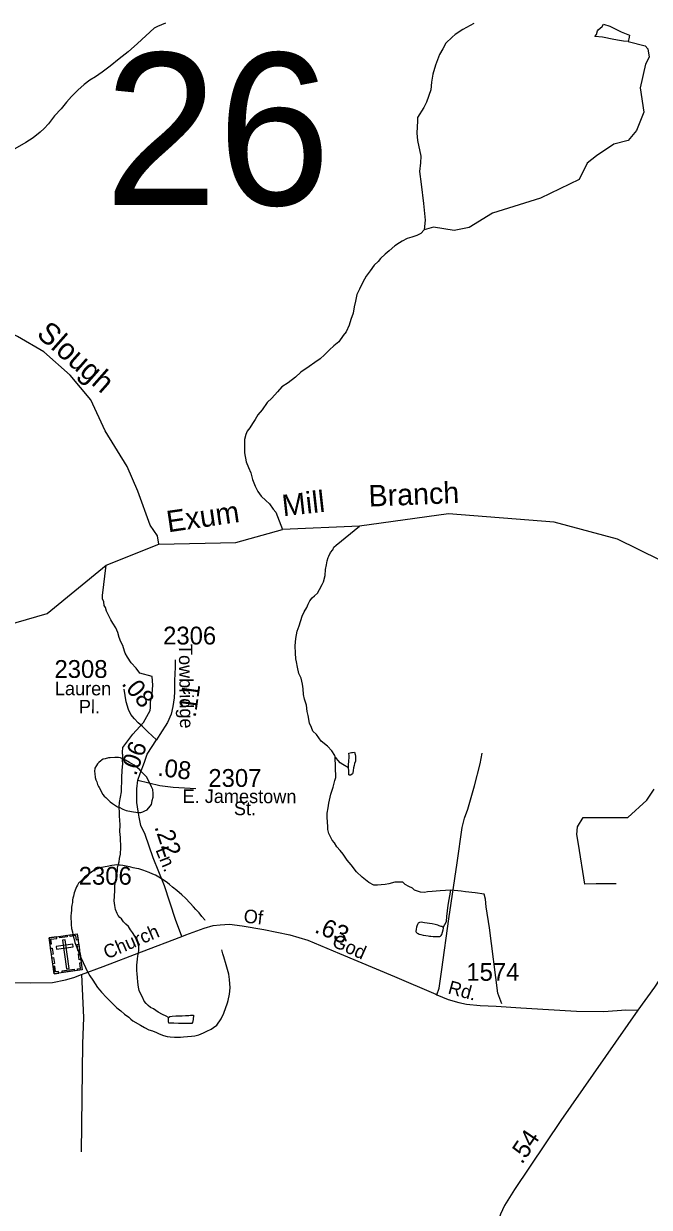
# Model space of a CAD drawing. Extents: x 2206922 to 2357709, y 510027 to 673830.
# Drawn here: x 2326635 to 2331021, y 624051 to 632352 of the extents above; entities that cross this region are included whole.
import ezdxf

# ---------------------------------------------------------------- set-up
doc = ezdxf.new("R2010")
doc.units = 0
for name, color, linetype in [('Exist Cultural Cemetery CELL', 7, 'Continuous'), ('Exist Hydrographic Creek Single Shore', 7, 'Continuous'), ('Exist Hydrographic Creek Single Shore Label', 7, 'Continuous'), ('Exist Hydrographic Misc Water Feature', 7, 'Continuous'), ('Exist Road Non-System Type 51', 7, 'Continuous'), ('Exist Road Secondary Mileage Hundredths English Label', 7, 'Continuous'), ('Exist Road Secondary Structure Standard Bridge Number Label', 7, 'Continuous'), ('Exist Road Secondary Type 51 Attributed', 7, 'Continuous'), ('Exist Road Secondary Type 51 Label', 7, 'Continuous'), ('Exist Road Secondary Type 51 Number Label', 7, 'Continuous')]:
    doc.layers.add(name, color=color, linetype=linetype)

msp = doc.modelspace()

# ---------------------------------------------------------------- linework, layer by layer
at = {"layer": 'Exist Cultural Cemetery CELL'}
for points in [[(2326813.7, 625940.8), (2327010.8, 625968.8), (2327046.5, 625716.7), (2326849.4, 625688.7)], [(2326819.8, 625898), (2326831, 625899.5), (2326826.5, 625931.4), (2326866.7, 625937.1), (2326865.1, 625948.1), (2326813.7, 625940.8)], [(2326887.1, 625951.2), (2326938.4, 625958.5), (2326940, 625947.2), (2326888.6, 625939.9)], [(2326925.8, 625927.1), (2326907.3, 625924.5), (2326935.7, 625723.7), (2326954.2, 625726.3)], [(2327017, 625925.8), (2327005.7, 625924.2), (2327001.2, 625956.1), (2326961.1, 625950.4), (2326959.5, 625961.4), (2327010.9, 625968.7)], [(2326830.2, 625824.5), (2326824.1, 625867.4), (2326835.4, 625869), (2326841.4, 625826.1)], [(2326863.7, 625879.2), (2326866.3, 625860.7), (2326982.9, 625877.2), (2326980.2, 625895.7)], [(2327015.9, 625851.9), (2327009.9, 625894.8), (2327021.1, 625896.4), (2327027.2, 625853.5)], [(2327025.2, 625786.6), (2327019.1, 625829.5), (2327030.4, 625831.1), (2327036.4, 625788.2)], [(2326839.6, 625758), (2326833.5, 625800.9), (2326844.8, 625802.5), (2326850.9, 625759.6)], [(2327013.7, 625712), (2327012.1, 625723.4), (2327033.9, 625726.5), (2327028.2, 625766.5), (2327039.3, 625768), (2327046.5, 625716.7)], [(2326882.2, 625693.4), (2326880.6, 625704.8), (2326858.8, 625701.7), (2326853.1, 625741.7), (2326842.1, 625740.2), (2326849.4, 625688.8)], [(2326904.7, 625708.2), (2326988.7, 625720.1), (2326990.3, 625708.8), (2326906.3, 625696.9)]]:
    msp.add_lwpolyline(points, close=True, dxfattribs=at)
at = {"layer": 'Exist Hydrographic Creek Single Shore'}
for points in [[(2327582.3, 628701.6), (2327573.3, 628760.3), (2327522.2, 628833.7), (2327436.3, 629073.1), (2327360.2, 629247.2), (2327207.2, 629497), (2327105.3, 629712.7), (2326961.2, 629887.4), (2326776.2, 630050.6), (2326592.3, 630158), (2326332.3, 630288.6), (2325864.2, 630473), (2325336.1, 630743.8), (2325052.1, 630840.5), (2324545, 631118.2), (2324429, 631185.7), (2323487.2, 631538.5), (2323186.2, 631628), (2322944.2, 631683.9), (2322517.1, 631902.9), (2321738.1, 632320.9), (2321258.1, 632731.4)], [(2333961.3, 627650.7), (2333813.1, 627642.2), (2333397.9, 627726.5), (2332407, 628115.8), (2331888.8, 628277.4), (2331249.2, 628515.4), (2330797.3, 628736.6), (2330354.4, 628856.5), (2329612.3, 628915.1), (2328989.7, 628828.8), (2328450.4, 628804.1)], [(2327582.3, 628701.6), (2328122.6, 628712.4), (2328450.4, 628804.1)], [(2323655.1, 627502.3), (2324555.6, 627648.7), (2325234.4, 627771.9), (2325772, 627912.7), (2326306.2, 628072.4), (2326800.7, 628215.1), (2327213.1, 628553.7), (2327582.3, 628701.6)]]:
    msp.add_lwpolyline(points, dxfattribs=at)
at = {"layer": 'Exist Hydrographic Misc Water Feature'}
for points in [[(2327630.1, 632355), (2327600.5, 632342.8), (2327572.4, 632332.5), (2327550.9, 632320.3), (2327491.2, 632265.6), (2327434, 632213), (2327368.4, 632154.3), (2327305.3, 632105.8), (2327241.5, 632053), (2327186.3, 632012.6), (2327138.6, 631978), (2327098.8, 631955.6), (2327059.2, 631925.1), (2327015.5, 631884.6), (2326970, 631840.4), (2326934.5, 631801.9), (2326898.8, 631755.7), (2326851.5, 631705.3), (2326808.4, 631648.5), (2326778.5, 631616.5), (2326751, 631590.2), (2326701.2, 631551.5), (2326649.5, 631519.1), (2326574, 631474.1)], [(2329790.4, 632352.6), (2329713.4, 632311.3), (2329661.1, 632275.5), (2329639, 632256.2), (2329595, 632214.9), (2329573, 632176.4), (2329551, 632135), (2329523.4, 632060.7), (2329504.2, 631997.3), (2329493.2, 631942.3), (2329490.4, 631887.2), (2329460.1, 631801.8), (2329440.9, 631763.3), (2329396.8, 631694.4), (2329396.8, 631669.6), (2329391.3, 631584.2), (2329396.8, 631531.9), (2329418.8, 631421.8), (2329416.1, 631374.9), (2329410.6, 631314.3), (2329421.6, 631226.2), (2329438.1, 631091.3), (2329449.1, 630972.8), (2329443.6, 630906.8)], [(2330662.3, 632309.2), (2330691, 632332.9), (2330699.6, 632349.3), (2330743.7, 632333.8), (2330753.7, 632329.9), (2330824.9, 632294.6), (2330882.3, 632270.6), (2330877.5, 632246.7), (2330872.7, 632227.6), (2330839.3, 632230), (2330813, 632234.8), (2330772.3, 632241.9), (2330693.4, 632256.3), (2330638.4, 632261.1), (2330650.6, 632276.9), (2330658.4, 632300.8), (2330662.3, 632309.2)], [(2330872.7, 632227.6), (2330992.3, 632196.5), (2331011.4, 632174.9), (2331021, 632117.5), (2330994.9, 632068.8), (2330956.7, 631902.8), (2330982.2, 631730.5), (2330931.1, 631602.8), (2330873.7, 631532.6), (2330771.7, 631507.1), (2330650.5, 631424.1), (2330586.7, 631373), (2330529.3, 631258.2), (2330258.4, 631127.1), (2329922.6, 631022.4), (2329757.4, 630923.3), (2329652.8, 630901.2), (2329509, 630924.1), (2329443.6, 630906.8)], [(2329443.6, 630906.8), (2329419.3, 630881.3), (2329391.1, 630866.9), (2329357.4, 630854.5), (2329323.4, 630846.2), (2329289.8, 630825.7), (2329269.9, 630815.8), (2329236.4, 630793.2), (2329198.3, 630758.8), (2329168.8, 630734.5), (2329137, 630704.3), (2329119.6, 630683.9), (2329091.5, 630657.7), (2329064.2, 630619.6), (2329036.7, 630581.1), (2329013.1, 630538.9), (2328989.8, 630490.5), (2328971.9, 630452.6), (2328962.5, 630406.6), (2328952.9, 630366.2), (2328945.5, 630322.4), (2328928, 630276.3), (2328916.6, 630237.9), (2328895, 630191.6), (2328875.3, 630165.8), (2328843.8, 630121.5), (2328810.1, 630092.9), (2328780.2, 630064.6), (2328744.7, 630030.2), (2328712.9, 630002.1), (2328677.1, 629975.8), (2328637.5, 629947.3), (2328578, 629908.5), (2328540.5, 629872.3), (2328489, 629833.8), (2328445.1, 629805.1), (2328415.8, 629769), (2328374.2, 629726.6), (2328342.6, 629694), (2328306.9, 629643.8), (2328275.8, 629609.6), (2328257.7, 629575.4), (2328240.3, 629547.2), (2328220.4, 629517), (2328202.8, 629494.9), (2328192.7, 629470.8), (2328183.7, 629436.5), (2328183.9, 629396.7), (2328182.5, 629342.6), (2328194.8, 629278.7), (2328211.6, 629238.9), (2328227.8, 629201.1), (2328240.5, 629155.4), (2328257.3, 629107.5), (2328277.2, 629071.6), (2328299.8, 629038.2), (2328333.8, 629008.3), (2328358.4, 628984.8), (2328384.5, 628947.2), (2328402.9, 628925), (2328450.4, 628804.1)], [(2328818.8, 627210.6), (2328817.1, 627220.5), (2328796.4, 627252.5), (2328764.4, 627284.1), (2328721.8, 627319.3), (2328687.5, 627367), (2328663.5, 627390.9), (2328653.1, 627416.8), (2328638.3, 627446.6), (2328629.9, 627500.6), (2328621.7, 627528.2), (2328617.2, 627572.3), (2328605.1, 627613.8), (2328596.7, 627647.9), (2328594, 627686.1), (2328589.9, 627719.9), (2328579.5, 627761.6), (2328565.1, 627795.5), (2328554.4, 627839.2), (2328548.3, 627875.4), (2328543.8, 627897.2), (2328541.5, 627937.2), (2328538.6, 627989.2), (2328542.3, 628039), (2328551.8, 628091), (2328567.6, 628129.2), (2328586.6, 628195.7), (2328602.2, 628227.9), (2328620.1, 628258), (2328629.5, 628280.1), (2328641.2, 628304.3), (2328657.4, 628324.2), (2328673, 628338.5), (2328694.5, 628358.7), (2328710.3, 628384.7), (2328727.9, 628419), (2328738.2, 628436.9), (2328749.6, 628483), (2328751.1, 628525), (2328758.5, 628557.1), (2328762.4, 628585.4), (2328769.9, 628607.4), (2328774, 628617.3), (2328785.7, 628643.5), (2328801.5, 628661.8), (2328809.5, 628681.7), (2328825.1, 628693.9), (2328989.7, 628828.8)], [(2327328.5, 627232.1), (2327327.2, 627243.6), (2327330.9, 627275.1), (2327399.5, 627369), (2327475.8, 627450.8), (2327522, 627535.6), (2327524.3, 627557.1), (2327524.9, 627592.6), (2327535.8, 627652.6), (2327541.2, 627712.6), (2327535.8, 627772.6), (2327449.4, 627797.5), (2327423.2, 627831), (2327388.5, 627868.7), (2327362.1, 627908.3), (2327347.9, 627936.4), (2327341.8, 627950.3), (2327329.3, 627990.3), (2327315.3, 628015.9), (2327304.9, 628047.9), (2327296.4, 628081.7), (2327282.1, 628115.4), (2327259.7, 628147.2), (2327247.2, 628171), (2327237, 628189.2), (2327225.3, 628212.8), (2327215, 628230.6), (2327208.3, 628256.7), (2327200.3, 628272.5), (2327196.4, 628296.7), (2327188, 628318.6), (2327187.8, 628342.5), (2327213.1, 628553.7)], [(2328913.1, 627159.9), (2328915.2, 627172.1), (2328914.6, 627184), (2328916.6, 627203.9), (2328916.4, 627218.1), (2328914.4, 627235.9), (2328934.3, 627240.2), (2328940.6, 627240.1), (2328954.2, 627242.5), (2328958.3, 627226.5), (2328960.5, 627214.4), (2328960.5, 627206.7), (2328960.9, 627194.4), (2328960.9, 627180.7), (2328955.2, 627162.4), (2328951.3, 627148.4), (2328947.4, 627132.4), (2328945.5, 627114.4), (2328943.7, 627098.4), (2328939.8, 627090.1), (2328931.6, 627084.1), (2328925.7, 627082.1), (2328919.9, 627082.2), (2328915.8, 627084), (2328913.8, 627104.2), (2328913.8, 627111.9), (2328913.6, 627133.8), (2328913.4, 627146), (2328912.9, 627153.8), (2328913.1, 627159.9)], [(2327314.3, 627202.2), (2327300.1, 627204.3), (2327274.1, 627205.8), (2327242.3, 627203.7), (2327229.8, 627203.5), (2327205.8, 627197), (2327192.1, 627193), (2327182, 627186.8), (2327176.3, 627182.8), (2327162.3, 627170.7), (2327152.7, 627160.8), (2327144.7, 627148.6), (2327134.9, 627130.6), (2327131, 627106.5), (2327133.2, 627092.3), (2327137.5, 627064.5), (2327141.6, 627048.5), (2327147.8, 627034.6), (2327153.7, 627016.7), (2327160.3, 627002.7), (2327164.2, 626994.8), (2327190.6, 626947.1), (2327200.5, 626935.4), (2327210.7, 626925.3), (2327241.1, 626895.6), (2327257.5, 626881.8), (2327293.4, 626860.2), (2327303.8, 626856.6)], [(2327303.8, 626856.6), (2327307.5, 626890.5), (2327321.3, 626964.4), (2327323.7, 627062.4), (2327326.1, 627117.3), (2327330.9, 627160.4), (2327328.5, 627184.3), (2327330.9, 627224.9), (2327328.5, 627232.1)], [(2327303.8, 626856.6), (2327330.1, 626842.5), (2327353.9, 626834.9), (2327366, 626831), (2327405.9, 626823.4), (2327421.7, 626821.8), (2327440.2, 626819.9), (2327456, 626819.9), (2327470.3, 626824.2), (2327484.1, 626830.3), (2327499.9, 626838.5), (2327521.6, 626864.8), (2327531.2, 626876.7), (2327533.3, 626886.9), (2327537, 626903), (2327542.5, 626926.9), (2327542.7, 626952.8), (2327540, 626980.8), (2327532, 626998.7), (2327513.4, 627040.4), (2327495.3, 627070.3), (2327474.8, 627092), (2327460.9, 627105.9), (2327449, 627117.8), (2327410.2, 627151.2), (2327378.3, 627171), (2327350, 627186.7), (2327333.8, 627194.8), (2327314.3, 627202.2)], [(2329628.9, 626274.1), (2329554.2, 626269.8), (2329498.7, 626265.5), (2329466.7, 626263.4), (2329445.3, 626258.6), (2329417, 626260.4), (2329396.7, 626268.4), (2329374.6, 626276.1), (2329360.8, 626287.9), (2329334.6, 626301.6), (2329310.6, 626315.4), (2329292.3, 626331.1), (2329266.5, 626331), (2329236.2, 626330.6), (2329194.5, 626320.2), (2329170.5, 626315.8), (2329142.4, 626311.5), (2329115, 626309.1), (2329090.8, 626309.1), (2329054.5, 626328.4), (2329007.9, 626366.2), (2328969.6, 626403.6), (2328931, 626453.2), (2328902.7, 626485), (2328874.4, 626528.6), (2328854.1, 626552.4), (2328829.7, 626579.9), (2328813.7, 626605.9), (2328797.5, 626625.8), (2328787.3, 626649.6), (2328775.2, 626673.3), (2328768.4, 626699.5), (2328766.6, 626719.2), (2328766, 626753.4), (2328763.7, 626785.3), (2328763.5, 626815), (2328769, 626853.1), (2328774.8, 626885.1), (2328788.1, 626947.5), (2328805.3, 626997.7), (2328816.8, 627043.8), (2328822.6, 627065.7), (2328818.8, 627210.6)], [(2328913.6, 627133.8), (2328873.3, 627155.3), (2328853.6, 627168.9), (2328839.3, 627184.8), (2328829.2, 627198.5), (2328822.6, 627206.1), (2328818.8, 627210.6)], [(2330788.8, 626318.5), (2330717.7, 626318.5), (2330648.8, 626318.5), (2330568.8, 626316.3), (2330524.4, 626598.7), (2330512.3, 626665), (2330517.7, 626718.7), (2330557.7, 626785.4), (2330795.5, 626785.4), (2330871, 626785.4), (2331004.3, 626905.5), (2331055.4, 626983.3)], [(2327298.1, 626450.7), (2327303.6, 626474.6), (2327307.3, 626496.8), (2327313.3, 626526.7), (2327316.9, 626574.8), (2327314.1, 626644.5), (2327309.6, 626686.6), (2327311, 626730.6), (2327308.3, 626768.3), (2327308.1, 626792.6), (2327307.7, 626818.7), (2327303.8, 626856.6)], [(2327298.1, 626450.7), (2327283.9, 626452.4), (2327272, 626450.2), (2327252.2, 626447.9), (2327220.4, 626441.7), (2327206.2, 626437.8), (2327196, 626435.2), (2327182, 626433.3), (2327166, 626429.2), (2327142.7, 626420.9), (2327134.2, 626416.9), (2327126.5, 626412.8), (2327110.7, 626400.6), (2327102.5, 626394.5), (2327080.9, 626380.3), (2327062.9, 626366), (2327043, 626345.9), (2327019.2, 626323.5), (2327011.8, 626309.6), (2327005.7, 626297.6), (2327000.1, 626287.5), (2326988.3, 626257.2), (2326984.8, 626233.4), (2326980.7, 626219.4), (2326978.6, 626207.2), (2326977, 626189.2), (2326973.3, 626169), (2326971.4, 626153.1), (2326971.4, 626135.3), (2326967.7, 626113.1), (2326966.1, 626095.1), (2326968.8, 626035.1), (2326970.8, 626007.2), (2326977.2, 625983.2), (2326979.4, 625963.3), (2326986, 625939.2), (2326993.8, 625907.6), (2327024.8, 625830), (2327035.4, 625802), (2327068, 625732.2), (2327080.3, 625706.4), (2327098.4, 625674.9), (2327119.1, 625643), (2327153.3, 625593.2), (2327169.5, 625573.4), (2327181.6, 625559.8), (2327216.3, 625522.1), (2327268.6, 625468.8), (2327288.9, 625450.8), (2327316.7, 625429.2), (2327343, 625405.7), (2327371.7, 625384), (2327387.7, 625369.8), (2327399.8, 625358.3), (2327454.3, 625328.6), (2327482.2, 625313), (2327512.6, 625295.5), (2327538.4, 625287.9), (2327566.7, 625276), (2327584.5, 625268), (2327616.5, 625256.7), (2327640.7, 625249), (2327662.9, 625246.9), (2327693, 625243.2), (2327712.5, 625243.5), (2327734.6, 625243.8), (2327756.8, 625246.1), (2327810.7, 625250.6), (2327834.9, 625253.1), (2327864.2, 625261.2), (2327894.8, 625273.6), (2327920.2, 625286), (2327949.7, 625300.2), (2327965.7, 625312.4), (2327989.7, 625328.7), (2328019.3, 625372.9), (2328038.7, 625413), (2328064, 625485.4), (2328069.5, 625501.2), (2328079.3, 625545.5), (2328082.8, 625589.2), (2328078.5, 625649.5), (2328073.8, 625685.1), (2328055.3, 625751.1), (2328038.3, 625806.8), (2328032.2, 625828.8), (2328026.2, 625846.7), (2328024.2, 625856.8)], [(2327651.2, 625382.9), (2327635, 625390.6), (2327609.4, 625402.5), (2327577, 625420), (2327545, 625441.9), (2327524.9, 625451.4), (2327508.5, 625465.2), (2327494.1, 625481.1), (2327480.2, 625497), (2327468.3, 625524.8), (2327453.7, 625550.4), (2327445.7, 625570.7), (2327439.4, 625594.4), (2327434.9, 625630.4), (2327432.4, 625662.4), (2327430.3, 625688.2), (2327429.7, 625712.2), (2327429.5, 625734.2), (2327429.3, 625748.4), (2327433, 625790.5), (2327436.5, 625814.2), (2327440.6, 625834.3), (2327442.2, 625854.3), (2327442, 625880.3), (2327435.9, 625902.4), (2327425.8, 625926.1), (2327413.5, 625951.9), (2327399.2, 625977.6), (2327385, 625997.6), (2327370.9, 626019.6), (2327350.8, 626037.2), (2327334.4, 626053.1), (2327320.2, 626073.1), (2327310, 626082.7), (2327297.7, 626096.7), (2327289.7, 626112.5), (2327279.2, 626138.4), (2327275.3, 626168.2), (2327268.8, 626200.4), (2327272.5, 626230.3), (2327274.1, 626274.2), (2327273.5, 626308.4), (2327279, 626334.3), (2327282.9, 626360.5), (2327289.1, 626386.3), (2327292.5, 626410.5), (2327294.2, 626430.6), (2327298.1, 626450.7)], [(2327908.1, 626063.3), (2327905.7, 626067.3), (2327885.4, 626091), (2327865.1, 626116.7), (2327843.3, 626138.7), (2327826.9, 626158.2), (2327802.7, 626184.2), (2327770.5, 626219.8), (2327743.9, 626241.7), (2327710, 626273.1), (2327679.5, 626296.8), (2327657.3, 626314.3), (2327643.2, 626326.2), (2327627, 626338.4), (2327600.9, 626355.6), (2327582.7, 626365.7), (2327558.5, 626379.5), (2327540.3, 626387.1), (2327514.6, 626399.1), (2327490.4, 626408.8), (2327478.3, 626412.6), (2327442.2, 626424.1), (2327426.4, 626427.8), (2327402.5, 626431.8), (2327385.8, 626437.5), (2327378.3, 626439.4), (2327330.1, 626448.7), (2327312, 626450.6), (2327298.1, 626450.7)], [(2329577.2, 626013.5), (2329598.8, 626054.3), (2329602.3, 626090.3), (2329611.8, 626169.5), (2329628.9, 626274.1)], [(2329987.3, 625477.9), (2329959.6, 625552.6), (2329899.8, 626011.5), (2329878.5, 626158.8), (2329872.1, 626212.2), (2329863.5, 626246.3), (2329799.5, 626257), (2329732.7, 626262.5), (2329702.6, 626268.2), (2329628.9, 626274.1)], [(2329577.2, 626013.5), (2329569.2, 626019.1), (2329561, 626021.2), (2329548.9, 626025), (2329539, 626029), (2329519.1, 626034.8), (2329498.8, 626038.7), (2329481, 626040.6), (2329465, 626044.2), (2329444.9, 626045.9), (2329423, 626049.7), (2329411.1, 626049.4), (2329401.2, 626043.6), (2329395.3, 626033.6), (2329391.4, 626023.2), (2329389.1, 626015.4), (2329387.3, 626001.5), (2329385.4, 625985.6), (2329387.9, 625979.5), (2329393.6, 625973.4), (2329399.8, 625971.7), (2329407.6, 625967.6), (2329419.7, 625963.8), (2329435.7, 625959.8), (2329453.7, 625956.2), (2329469.9, 625954.2), (2329479.8, 625952.3), (2329490, 625952.4), (2329506, 625950.8), (2329526.1, 625949), (2329542.3, 625949), (2329551.9, 625951.2), (2329557.7, 625953.2), (2329561.8, 625957.4), (2329565.9, 625963.3), (2329571.4, 625979.5), (2329575.3, 625997.6), (2329577.4, 626009.4), (2329577.2, 626013.5)], [(2327651.2, 625382.9), (2327661, 625389.1), (2327677.2, 625391.1), (2327703.1, 625393.3), (2327725.2, 625393.6), (2327747.4, 625393.9), (2327769.5, 625396.3), (2327793.3, 625396.4), (2327805.2, 625398.7), (2327819.1, 625398.6), (2327825.1, 625398.9), (2327823.4, 625368.7), (2327817.7, 625346.9), (2327813.8, 625340.6), (2327792.1, 625340.2), (2327773.6, 625340.1), (2327767.7, 625340.2), (2327752.1, 625340.1), (2327721.7, 625339.8), (2327687.7, 625341.3), (2327653.9, 625342.7), (2327649.7, 625351.1), (2327649.5, 625360.8), (2327649.5, 625373), (2327651.2, 625382.9)]]:
    msp.add_lwpolyline(points, dxfattribs=at)
at = {"layer": 'Exist Road Non-System Type 51'}
for points in [[(2329532.6, 625541.5), (2329547.4, 625588.4), (2329567.8, 625718.1), (2329616, 626074.1), (2329674.5, 626465.7), (2329710.1, 626715), (2329725.3, 626781.1), (2329748.2, 626843.4), (2329796.5, 627006.1), (2329834.6, 627161.3), (2329849.9, 627235)], [(2327040, 625684.3), (2327055.3, 625381.7), (2327048.5, 625197.7), (2327038.3, 624439.9)]]:
    msp.add_lwpolyline(points, dxfattribs=at)
at = {"layer": 'Exist Road Secondary Type 51 Attributed'}
for points in [[(2332407, 628115.8), (2332330.7, 627969.1), (2332288.4, 627895.4), (2332200.3, 627728.4), (2332088.5, 627497.8), (2331949.5, 627237.6), (2331819.1, 626979.9), (2331642.8, 626632.3), (2331478.5, 626288.2), (2331293.8, 625960.9), (2331197.2, 625810.5), (2331171.8, 625771.1), (2331058.3, 625595.6), (2330940.3, 625433.4)], [(2327696.3, 627890.9), (2327697.9, 627838.1), (2327691.9, 627745.4), (2327693.1, 627667.3), (2327689.5, 627622.8), (2327681.1, 627563.8), (2327669, 627509.7), (2327643.8, 627452), (2327590.9, 627367.8), (2327565.7, 627329.3)], [(2327565.7, 627329.3), (2327506.8, 627384.6), (2327467.2, 627422.2), (2327437, 627449.6), (2327413, 627476), (2327387.7, 627506.1), (2327370.9, 627542.2), (2327354.1, 627595.1), (2327340.3, 627684)], [(2327434.8, 627046.3), (2327451.7, 627094.4), (2327481.7, 627172.6), (2327502.2, 627229.1), (2327565.7, 627329.3)], [(2327744.6, 625950.4), (2327700.4, 626070), (2327623.5, 626305.7), (2327543, 626502.3), (2327487.7, 626665.9), (2327456.3, 626727.7), (2327444.3, 626787.9), (2327438.3, 626830), (2327428.7, 626888.9), (2327427.5, 626986.3), (2327434.8, 627046.3)], [(2327434.8, 627046.3), (2327511.8, 627028.2), (2327588.7, 627010.2), (2327683.7, 626998.2), (2327841.1, 626988.5)], [(2327744.6, 625950.4), (2327772, 625960.7), (2327900.7, 626008.1), (2327963.4, 626026.8), (2328012.5, 626031.9), (2328078.6, 626037), (2328166.7, 626025.1), (2328319.2, 625999.7), (2328502.2, 625960.7), (2328627.6, 625925.1), (2328849.5, 625831.8), (2329235.8, 625670.7), (2329523.9, 625545.3), (2329532.6, 625541.5), (2329610.3, 625508), (2329684.8, 625487.6), (2329740.7, 625475.8), (2329835.6, 625467.3), (2329947.4, 625462.2), (2330120.2, 625448.7), (2330313.4, 625438.5), (2330511.6, 625426.6), (2330701.4, 625424.9), (2330857.3, 625435.1), (2330940.3, 625433.4)], [(2326279.3, 625626.7), (2326685.9, 625625), (2326836.7, 625627.5), (2326928.2, 625646.2), (2326985.8, 625663.1), (2327040, 625684.3), (2327192.5, 625738.6), (2327460.2, 625843.7), (2327744.6, 625950.4)], [(2330940.3, 625433.4), (2330401.5, 624660.3), (2330076.2, 624176.3), (2330005, 624063.5), (2329977.9, 624002.5), (2329957.6, 623938.1), (2329938.5, 623848.3), (2329927.1, 623743.1), (2329893.2, 623480.3), (2329832.5, 622891.1)]]:
    msp.add_lwpolyline(points, dxfattribs=at)

# ---------------------------------------------------------------- texts
at = {"layer": 'Exist Hydrographic Creek Single Shore Label'}
for s, rotation, p in [('Slough', 318.58099, (2326718.5, 630165.1)), ('Mill', 6.31092, (2328454.5, 628897)), ('Branch', 2.31905, (2329055.9, 628964.8)), ('Exum', 8.29327, (2327648.2, 628784.2))]:
    msp.add_text(s, height=150, rotation=rotation, dxfattribs=at).set_placement(p)
at = {"layer": 'Exist Road Secondary Mileage Hundredths English Label'}
for s, rotation, p in [('.08', 310.01371, (2327317.1, 627720.9)), ('.11', 81.87483, (2327841, 627482.5)), ('.06', 70.12585, (2327422.4, 627072)), ('.08', 352.78129, (2327570, 627078.1)), ('.22', 288.6768, (2327550.7, 626719)), ('.63', 338.14811, (2328667.5, 625981.2)), ('.54', 56.09589, (2330128.9, 624347.6))]:
    msp.add_text(s, height=125, rotation=rotation, dxfattribs=at).set_placement(p)
at = {"layer": 'Exist Road Secondary Structure Standard Bridge Number Label'}
msp.add_text('26', height=1066.27, dxfattribs=at).set_placement((2327201.7, 631079.8))
at = {"layer": 'Exist Road Secondary Type 51 Label'}
for s, rotation, p in [('Towbridge', 270.88112, (2327722.5, 628001)), ('Lauren', 359.80879, (2326853.9, 627642.3)), ('Pl.', 359.80879, (2327022.1, 627514.8)), ('E. Jamestown', 359.80879, (2327749.4, 626887.1)), ('St.', 359.80879, (2328109, 626801.2)), ('Ln.', 292.25734, (2327557.7, 626557.7)), ('Of', 353.91045, (2328173.9, 626048.3)), ('Church', 23.26632, (2327219.3, 625789.2)), ('God', 336.00032, (2328789.7, 625884)), ('Rd.', 344.78114, (2329603.7, 625551.6))]:
    msp.add_text(s, height=95, rotation=rotation, dxfattribs=at).set_placement(p)
at = {"layer": 'Exist Road Secondary Type 51 Number Label'}
for s, p in [('2306', (2327612.8, 627998)), ('2308', (2326851.3, 627763.7)), ('2307', (2327930.1, 626999.4)), ('2306', (2327021.2, 626313.3)), ('1574', (2329738.7, 625639.3))]:
    msp.add_text(s, height=125, dxfattribs=at).set_placement(p)

doc.saveas('drawing.dxf')
